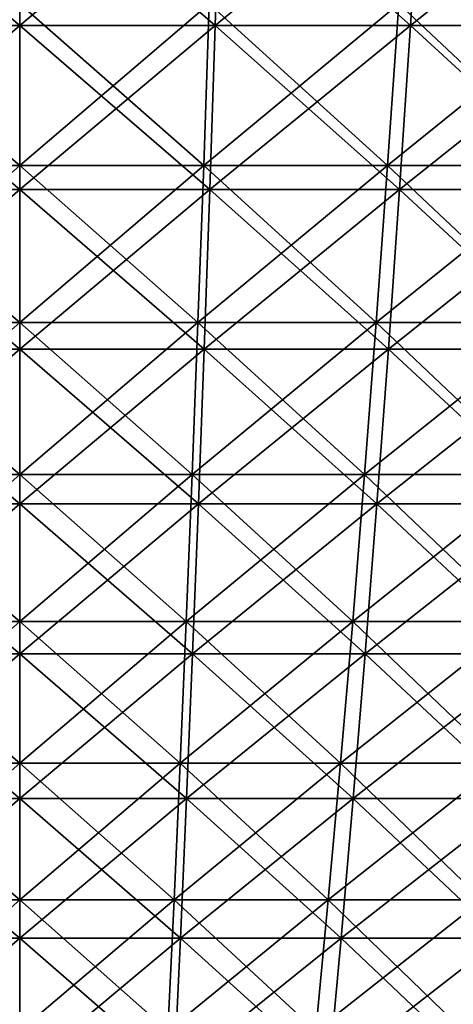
# Model space of a CAD drawing. Header units: millimetres. Extents: x -125 to 125, y -45 to 4025.
# Tile 552 of 656: x 0 to 6, y 3921 to 3934. Entities that reach past the tile are written whole.
import ezdxf

# ---------------------------------------------------------------- set-up
doc = ezdxf.new("R2010")
doc.units = ezdxf.units.MM
doc.header["$LTSCALE"] = 6.999206
for name, color, linetype in [('21', 7, 'CONTINUOUS'), ('22', 7, 'CONTINUOUS'), ('23', 7, 'CONTINUOUS'), ('24', 7, 'CONTINUOUS')]:
    doc.layers.add(name, color=color, linetype=linetype)

msp = doc.modelspace()

# ---------------------------------------------------------------- linework, layer by layer
at = {"layer": '21', "color": 7, "linetype": 'CONTINUOUS'}
for points in [[(-2.647, 3934.245, 85.916), (0, 3934.245, 85.957), (-2.719, 3936.529, 88.264), (-2.647, 3934.245, 85.916)], [(-2.719, 3936.529, 88.264), (0, 3934.245, 85.957), (0, 3936.529, 88.306), (-2.719, 3936.529, 88.264)], [(0, 3934.245, 85.957), (2.647, 3934.245, 85.916), (0, 3936.529, 88.306), (0, 3934.245, 85.957)], [(0, 3936.529, 88.306), (2.647, 3934.245, 85.916), (2.719, 3936.529, 88.264), (0, 3936.529, 88.306)], [(2.647, 3934.245, 85.916), (5.292, 3934.245, 85.794), (2.719, 3936.529, 88.264), (2.647, 3934.245, 85.916)], [(2.719, 3936.529, 88.264), (5.292, 3934.245, 85.794), (5.436, 3936.529, 88.138), (2.719, 3936.529, 88.264)], [(5.292, 3934.245, 85.794), (7.931, 3934.245, 85.59), (5.436, 3936.529, 88.138), (5.292, 3934.245, 85.794)], [(5.436, 3936.529, 88.138), (7.931, 3934.245, 85.59), (8.148, 3936.529, 87.929), (5.436, 3936.529, 88.138)], [(-2.573, 3932.024, 83.509), (0, 3932.024, 83.549), (-2.647, 3934.245, 85.916), (-2.573, 3932.024, 83.509)], [(-2.647, 3934.245, 85.916), (0, 3932.024, 83.549), (0, 3934.245, 85.957), (-2.647, 3934.245, 85.916)], [(0, 3932.024, 83.549), (2.573, 3932.024, 83.509), (0, 3934.245, 85.957), (0, 3932.024, 83.549)], [(0, 3934.245, 85.957), (2.573, 3932.024, 83.509), (2.647, 3934.245, 85.916), (0, 3934.245, 85.957)], [(2.573, 3932.024, 83.509), (5.143, 3932.024, 83.39), (2.647, 3934.245, 85.916), (2.573, 3932.024, 83.509)], [(2.647, 3934.245, 85.916), (5.143, 3932.024, 83.39), (5.292, 3934.245, 85.794), (2.647, 3934.245, 85.916)], [(5.143, 3932.024, 83.39), (7.709, 3932.024, 83.192), (5.292, 3934.245, 85.794), (5.143, 3932.024, 83.39)], [(5.292, 3934.245, 85.794), (7.709, 3932.024, 83.192), (7.931, 3934.245, 85.59), (5.292, 3934.245, 85.794)], [(-2.497, 3929.866, 81.045), (0, 3929.866, 81.083), (-2.573, 3932.024, 83.509), (-2.497, 3929.866, 81.045)], [(-2.573, 3932.024, 83.509), (0, 3929.866, 81.083), (0, 3932.024, 83.549), (-2.573, 3932.024, 83.509)], [(0, 3929.866, 81.083), (2.497, 3929.866, 81.045), (0, 3932.024, 83.549), (0, 3929.866, 81.083)], [(0, 3932.024, 83.549), (2.497, 3929.866, 81.045), (2.573, 3932.024, 83.509), (0, 3932.024, 83.549)], [(2.497, 3929.866, 81.045), (4.992, 3929.866, 80.929), (2.573, 3932.024, 83.509), (2.497, 3929.866, 81.045)], [(2.573, 3932.024, 83.509), (4.992, 3929.866, 80.929), (5.143, 3932.024, 83.39), (2.573, 3932.024, 83.509)], [(4.992, 3929.866, 80.929), (7.481, 3929.866, 80.737), (5.143, 3932.024, 83.39), (4.992, 3929.866, 80.929)], [(5.143, 3932.024, 83.39), (7.481, 3929.866, 80.737), (7.709, 3932.024, 83.192), (5.143, 3932.024, 83.39)], [(-2.419, 3927.773, 78.525), (0, 3927.773, 78.562), (-2.497, 3929.866, 81.045), (-2.419, 3927.773, 78.525)], [(-2.497, 3929.866, 81.045), (0, 3927.773, 78.562), (0, 3929.866, 81.083), (-2.497, 3929.866, 81.045)], [(0, 3927.773, 78.562), (2.419, 3927.773, 78.525), (0, 3929.866, 81.083), (0, 3927.773, 78.562)], [(0, 3929.866, 81.083), (2.419, 3927.773, 78.525), (2.497, 3929.866, 81.045), (0, 3929.866, 81.083)], [(2.419, 3927.773, 78.525), (4.836, 3927.773, 78.413), (2.497, 3929.866, 81.045), (2.419, 3927.773, 78.525)], [(2.497, 3929.866, 81.045), (4.836, 3927.773, 78.413), (4.992, 3929.866, 80.929), (2.497, 3929.866, 81.045)], [(4.836, 3927.773, 78.413), (7.249, 3927.773, 78.227), (4.992, 3929.866, 80.929), (4.836, 3927.773, 78.413)], [(4.992, 3929.866, 80.929), (7.249, 3927.773, 78.227), (7.481, 3929.866, 80.737), (4.992, 3929.866, 80.929)], [(-2.34, 3925.748, 75.951), (0, 3925.748, 75.987), (-2.419, 3927.773, 78.525), (-2.34, 3925.748, 75.951)], [(-2.419, 3927.773, 78.525), (0, 3925.748, 75.987), (0, 3927.773, 78.562), (-2.419, 3927.773, 78.525)], [(0, 3925.748, 75.987), (2.34, 3925.748, 75.951), (0, 3927.773, 78.562), (0, 3925.748, 75.987)], [(0, 3927.773, 78.562), (2.34, 3925.748, 75.951), (2.419, 3927.773, 78.525), (0, 3927.773, 78.562)], [(2.34, 3925.748, 75.951), (4.678, 3925.748, 75.843), (2.419, 3927.773, 78.525), (2.34, 3925.748, 75.951)], [(2.419, 3927.773, 78.525), (4.678, 3925.748, 75.843), (4.836, 3927.773, 78.413), (2.419, 3927.773, 78.525)], [(4.678, 3925.748, 75.843), (7.011, 3925.748, 75.663), (4.836, 3927.773, 78.413), (4.678, 3925.748, 75.843)], [(4.836, 3927.773, 78.413), (7.011, 3925.748, 75.663), (7.249, 3927.773, 78.227), (4.836, 3927.773, 78.413)], [(-2.259, 3923.79, 73.325), (0, 3923.79, 73.359), (-2.34, 3925.748, 75.951), (-2.259, 3923.79, 73.325)], [(-2.34, 3925.748, 75.951), (0, 3923.79, 73.359), (0, 3925.748, 75.987), (-2.34, 3925.748, 75.951)], [(0, 3923.79, 73.359), (2.259, 3923.79, 73.325), (0, 3925.748, 75.987), (0, 3923.79, 73.359)], [(0, 3925.748, 75.987), (2.259, 3923.79, 73.325), (2.34, 3925.748, 75.951), (0, 3925.748, 75.987)], [(2.259, 3923.79, 73.325), (4.516, 3923.79, 73.22), (2.34, 3925.748, 75.951), (2.259, 3923.79, 73.325)], [(2.34, 3925.748, 75.951), (4.516, 3923.79, 73.22), (4.678, 3925.748, 75.843), (2.34, 3925.748, 75.951)], [(4.516, 3923.79, 73.22), (6.769, 3923.79, 73.046), (4.678, 3925.748, 75.843), (4.516, 3923.79, 73.22)], [(4.678, 3925.748, 75.843), (6.769, 3923.79, 73.046), (7.011, 3925.748, 75.663), (4.678, 3925.748, 75.843)], [(-2.177, 3921.902, 70.648), (0, 3921.902, 70.682), (-2.259, 3923.79, 73.325), (-2.177, 3921.902, 70.648)], [(-2.259, 3923.79, 73.325), (0, 3921.902, 70.682), (0, 3923.79, 73.359), (-2.259, 3923.79, 73.325)], [(0, 3921.902, 70.682), (2.177, 3921.902, 70.648), (0, 3923.79, 73.359), (0, 3921.902, 70.682)], [(0, 3923.79, 73.359), (2.177, 3921.902, 70.648), (2.259, 3923.79, 73.325), (0, 3923.79, 73.359)], [(2.177, 3921.902, 70.648), (4.351, 3921.902, 70.547), (2.259, 3923.79, 73.325), (2.177, 3921.902, 70.648)], [(2.259, 3923.79, 73.325), (4.351, 3921.902, 70.547), (4.516, 3923.79, 73.22), (2.259, 3923.79, 73.325)], [(4.351, 3921.902, 70.547), (6.522, 3921.902, 70.38), (4.516, 3923.79, 73.22), (4.351, 3921.902, 70.547)], [(4.516, 3923.79, 73.22), (6.522, 3921.902, 70.38), (6.769, 3923.79, 73.046), (4.516, 3923.79, 73.22)], [(-2.093, 3920.085, 67.923), (0, 3920.085, 67.955), (-2.177, 3921.902, 70.648), (-2.093, 3920.085, 67.923)], [(-2.177, 3921.902, 70.648), (0, 3920.085, 67.955), (0, 3921.902, 70.682), (-2.177, 3921.902, 70.648)], [(0, 3920.085, 67.955), (2.093, 3920.085, 67.923), (0, 3921.902, 70.682), (0, 3920.085, 67.955)], [(0, 3921.902, 70.682), (2.093, 3920.085, 67.923), (2.177, 3921.902, 70.648), (0, 3921.902, 70.682)], [(2.093, 3920.085, 67.923), (4.183, 3920.085, 67.826), (2.177, 3921.902, 70.648), (2.093, 3920.085, 67.923)], [(2.177, 3921.902, 70.648), (4.183, 3920.085, 67.826), (4.351, 3921.902, 70.547), (2.177, 3921.902, 70.648)], [(4.183, 3920.085, 67.826), (6.27, 3920.085, 67.665), (4.351, 3921.902, 70.547), (4.183, 3920.085, 67.826)], [(4.351, 3921.902, 70.547), (6.27, 3920.085, 67.665), (6.522, 3921.902, 70.38), (4.351, 3921.902, 70.547)]]:
    msp.add_3dface(points, dxfattribs=at)
at = {"layer": '22', "color": 7, "linetype": 'CONTINUOUS'}
for points in [[(0, 3936.529, -88.306), (-2.647, 3934.245, -85.916), (-2.719, 3936.529, -88.264), (0, 3936.529, -88.306)], [(0, 3934.245, -85.957), (-2.647, 3934.245, -85.916), (0, 3936.529, -88.306), (0, 3934.245, -85.957)], [(2.647, 3934.245, -85.916), (0, 3934.245, -85.957), (2.719, 3936.529, -88.264), (2.647, 3934.245, -85.916)], [(2.719, 3936.529, -88.264), (0, 3934.245, -85.957), (0, 3936.529, -88.306), (2.719, 3936.529, -88.264)], [(5.292, 3934.245, -85.794), (2.647, 3934.245, -85.916), (5.436, 3936.529, -88.138), (5.292, 3934.245, -85.794)], [(5.436, 3936.529, -88.138), (2.647, 3934.245, -85.916), (2.719, 3936.529, -88.264), (5.436, 3936.529, -88.138)], [(7.931, 3934.245, -85.59), (5.292, 3934.245, -85.794), (8.148, 3936.529, -87.929), (7.931, 3934.245, -85.59)], [(8.148, 3936.529, -87.929), (5.292, 3934.245, -85.794), (5.436, 3936.529, -88.138), (8.148, 3936.529, -87.929)], [(0, 3934.245, -85.957), (-2.573, 3932.024, -83.509), (-2.647, 3934.245, -85.916), (0, 3934.245, -85.957)], [(0, 3932.024, -83.549), (-2.573, 3932.024, -83.509), (0, 3934.245, -85.957), (0, 3932.024, -83.549)], [(2.573, 3932.024, -83.509), (0, 3932.024, -83.549), (2.647, 3934.245, -85.916), (2.573, 3932.024, -83.509)], [(2.647, 3934.245, -85.916), (0, 3932.024, -83.549), (0, 3934.245, -85.957), (2.647, 3934.245, -85.916)], [(5.143, 3932.024, -83.39), (2.573, 3932.024, -83.509), (5.292, 3934.245, -85.794), (5.143, 3932.024, -83.39)], [(5.292, 3934.245, -85.794), (2.573, 3932.024, -83.509), (2.647, 3934.245, -85.916), (5.292, 3934.245, -85.794)], [(7.709, 3932.024, -83.192), (5.143, 3932.024, -83.39), (7.931, 3934.245, -85.59), (7.709, 3932.024, -83.192)], [(7.931, 3934.245, -85.59), (5.143, 3932.024, -83.39), (5.292, 3934.245, -85.794), (7.931, 3934.245, -85.59)], [(0, 3932.024, -83.549), (-2.497, 3929.866, -81.045), (-2.573, 3932.024, -83.509), (0, 3932.024, -83.549)], [(0, 3929.866, -81.083), (-2.497, 3929.866, -81.045), (0, 3932.024, -83.549), (0, 3929.866, -81.083)], [(2.497, 3929.866, -81.045), (0, 3929.866, -81.083), (2.573, 3932.024, -83.509), (2.497, 3929.866, -81.045)], [(2.573, 3932.024, -83.509), (0, 3929.866, -81.083), (0, 3932.024, -83.549), (2.573, 3932.024, -83.509)], [(4.992, 3929.866, -80.929), (2.497, 3929.866, -81.045), (5.143, 3932.024, -83.39), (4.992, 3929.866, -80.929)], [(5.143, 3932.024, -83.39), (2.497, 3929.866, -81.045), (2.573, 3932.024, -83.509), (5.143, 3932.024, -83.39)], [(7.481, 3929.866, -80.737), (4.992, 3929.866, -80.929), (7.709, 3932.024, -83.192), (7.481, 3929.866, -80.737)], [(7.709, 3932.024, -83.192), (4.992, 3929.866, -80.929), (5.143, 3932.024, -83.39), (7.709, 3932.024, -83.192)], [(0, 3929.866, -81.083), (-2.419, 3927.773, -78.525), (-2.497, 3929.866, -81.045), (0, 3929.866, -81.083)], [(0, 3927.773, -78.562), (-2.419, 3927.773, -78.525), (0, 3929.866, -81.083), (0, 3927.773, -78.562)], [(2.419, 3927.773, -78.525), (0, 3927.773, -78.562), (2.497, 3929.866, -81.045), (2.419, 3927.773, -78.525)], [(2.497, 3929.866, -81.045), (0, 3927.773, -78.562), (0, 3929.866, -81.083), (2.497, 3929.866, -81.045)], [(4.836, 3927.773, -78.413), (2.419, 3927.773, -78.525), (4.992, 3929.866, -80.929), (4.836, 3927.773, -78.413)], [(4.992, 3929.866, -80.929), (2.419, 3927.773, -78.525), (2.497, 3929.866, -81.045), (4.992, 3929.866, -80.929)], [(7.249, 3927.773, -78.227), (4.836, 3927.773, -78.413), (7.481, 3929.866, -80.737), (7.249, 3927.773, -78.227)], [(7.481, 3929.866, -80.737), (4.836, 3927.773, -78.413), (4.992, 3929.866, -80.929), (7.481, 3929.866, -80.737)], [(0, 3927.773, -78.562), (-2.34, 3925.748, -75.951), (-2.419, 3927.773, -78.525), (0, 3927.773, -78.562)], [(0, 3925.748, -75.987), (-2.34, 3925.748, -75.951), (0, 3927.773, -78.562), (0, 3925.748, -75.987)], [(2.34, 3925.748, -75.951), (0, 3925.748, -75.987), (2.419, 3927.773, -78.525), (2.34, 3925.748, -75.951)], [(2.419, 3927.773, -78.525), (0, 3925.748, -75.987), (0, 3927.773, -78.562), (2.419, 3927.773, -78.525)], [(4.678, 3925.748, -75.843), (2.34, 3925.748, -75.951), (4.836, 3927.773, -78.413), (4.678, 3925.748, -75.843)], [(4.836, 3927.773, -78.413), (2.34, 3925.748, -75.951), (2.419, 3927.773, -78.525), (4.836, 3927.773, -78.413)], [(7.011, 3925.748, -75.663), (4.678, 3925.748, -75.843), (7.249, 3927.773, -78.227), (7.011, 3925.748, -75.663)], [(7.249, 3927.773, -78.227), (4.678, 3925.748, -75.843), (4.836, 3927.773, -78.413), (7.249, 3927.773, -78.227)], [(0, 3925.748, -75.987), (-2.259, 3923.79, -73.325), (-2.34, 3925.748, -75.951), (0, 3925.748, -75.987)], [(0, 3923.79, -73.359), (-2.259, 3923.79, -73.325), (0, 3925.748, -75.987), (0, 3923.79, -73.359)], [(2.259, 3923.79, -73.325), (0, 3923.79, -73.359), (2.34, 3925.748, -75.951), (2.259, 3923.79, -73.325)], [(2.34, 3925.748, -75.951), (0, 3923.79, -73.359), (0, 3925.748, -75.987), (2.34, 3925.748, -75.951)], [(4.516, 3923.79, -73.22), (2.259, 3923.79, -73.325), (4.678, 3925.748, -75.843), (4.516, 3923.79, -73.22)], [(4.678, 3925.748, -75.843), (2.259, 3923.79, -73.325), (2.34, 3925.748, -75.951), (4.678, 3925.748, -75.843)], [(6.769, 3923.79, -73.046), (4.516, 3923.79, -73.22), (7.011, 3925.748, -75.663), (6.769, 3923.79, -73.046)], [(7.011, 3925.748, -75.663), (4.516, 3923.79, -73.22), (4.678, 3925.748, -75.843), (7.011, 3925.748, -75.663)], [(0, 3923.79, -73.359), (-2.177, 3921.902, -70.648), (-2.259, 3923.79, -73.325), (0, 3923.79, -73.359)], [(0, 3921.902, -70.682), (-2.177, 3921.902, -70.648), (0, 3923.79, -73.359), (0, 3921.902, -70.682)], [(2.177, 3921.902, -70.648), (0, 3921.902, -70.682), (2.259, 3923.79, -73.325), (2.177, 3921.902, -70.648)], [(2.259, 3923.79, -73.325), (0, 3921.902, -70.682), (0, 3923.79, -73.359), (2.259, 3923.79, -73.325)], [(4.351, 3921.902, -70.547), (2.177, 3921.902, -70.648), (4.516, 3923.79, -73.22), (4.351, 3921.902, -70.547)], [(4.516, 3923.79, -73.22), (2.177, 3921.902, -70.648), (2.259, 3923.79, -73.325), (4.516, 3923.79, -73.22)], [(6.522, 3921.902, -70.38), (4.351, 3921.902, -70.547), (6.769, 3923.79, -73.046), (6.522, 3921.902, -70.38)], [(6.769, 3923.79, -73.046), (4.351, 3921.902, -70.547), (4.516, 3923.79, -73.22), (6.769, 3923.79, -73.046)], [(0, 3921.902, -70.682), (-2.093, 3920.085, -67.923), (-2.177, 3921.902, -70.648), (0, 3921.902, -70.682)], [(0, 3920.085, -67.955), (-2.093, 3920.085, -67.923), (0, 3921.902, -70.682), (0, 3920.085, -67.955)], [(2.093, 3920.085, -67.923), (0, 3920.085, -67.955), (2.177, 3921.902, -70.648), (2.093, 3920.085, -67.923)], [(2.177, 3921.902, -70.648), (0, 3920.085, -67.955), (0, 3921.902, -70.682), (2.177, 3921.902, -70.648)], [(4.183, 3920.085, -67.826), (2.093, 3920.085, -67.923), (4.351, 3921.902, -70.547), (4.183, 3920.085, -67.826)], [(4.351, 3921.902, -70.547), (2.093, 3920.085, -67.923), (2.177, 3921.902, -70.648), (4.351, 3921.902, -70.547)], [(6.27, 3920.085, -67.665), (4.183, 3920.085, -67.826), (6.522, 3921.902, -70.38), (6.27, 3920.085, -67.665)], [(6.522, 3921.902, -70.38), (4.183, 3920.085, -67.826), (4.351, 3921.902, -70.547), (6.522, 3921.902, -70.38)]]:
    msp.add_3dface(points, dxfattribs=at)
at = {"layer": '23', "color": 7, "linetype": 'CONTINUOUS'}
for points in [[(-2.491, 3932.35, -80.862), (0, 3932.35, -80.901), (-2.567, 3934.539, -83.302), (-2.491, 3932.35, -80.862)], [(-2.567, 3934.539, -83.302), (0, 3932.35, -80.901), (0, 3934.539, -83.342), (-2.567, 3934.539, -83.302)], [(0, 3932.35, -80.901), (2.491, 3932.35, -80.862), (0, 3934.539, -83.342), (0, 3932.35, -80.901)], [(0, 3934.539, -83.342), (2.491, 3932.35, -80.862), (2.567, 3934.539, -83.302), (0, 3934.539, -83.342)], [(2.491, 3932.35, -80.862), (4.98, 3932.35, -80.747), (2.567, 3934.539, -83.302), (2.491, 3932.35, -80.862)], [(2.567, 3934.539, -83.302), (4.98, 3932.35, -80.747), (5.131, 3934.539, -83.183), (2.567, 3934.539, -83.302)], [(4.98, 3932.35, -80.747), (7.465, 3932.35, -80.556), (5.131, 3934.539, -83.183), (4.98, 3932.35, -80.747)], [(5.131, 3934.539, -83.183), (7.465, 3932.35, -80.556), (7.69, 3934.539, -82.986), (5.131, 3934.539, -83.183)], [(-2.414, 3930.226, -78.365), (0, 3930.226, -78.403), (-2.491, 3932.35, -80.862), (-2.414, 3930.226, -78.365)], [(-2.491, 3932.35, -80.862), (0, 3930.226, -78.403), (0, 3932.35, -80.901), (-2.491, 3932.35, -80.862)], [(0, 3930.226, -78.403), (2.414, 3930.226, -78.365), (0, 3932.35, -80.901), (0, 3930.226, -78.403)], [(0, 3932.35, -80.901), (2.414, 3930.226, -78.365), (2.491, 3932.35, -80.862), (0, 3932.35, -80.901)], [(2.414, 3930.226, -78.365), (4.827, 3930.226, -78.254), (2.491, 3932.35, -80.862), (2.414, 3930.226, -78.365)], [(2.491, 3932.35, -80.862), (4.827, 3930.226, -78.254), (4.98, 3932.35, -80.747), (2.491, 3932.35, -80.862)], [(4.827, 3930.226, -78.254), (7.234, 3930.226, -78.068), (4.98, 3932.35, -80.747), (4.827, 3930.226, -78.254)], [(4.98, 3932.35, -80.747), (7.234, 3930.226, -78.068), (7.465, 3932.35, -80.556), (4.98, 3932.35, -80.747)], [(-2.336, 3928.17, -75.813), (0, 3928.17, -75.849), (-2.414, 3930.226, -78.365), (-2.336, 3928.17, -75.813)], [(-2.414, 3930.226, -78.365), (0, 3928.17, -75.849), (0, 3930.226, -78.403), (-2.414, 3930.226, -78.365)], [(0, 3928.17, -75.849), (2.336, 3928.17, -75.813), (0, 3930.226, -78.403), (0, 3928.17, -75.849)], [(0, 3930.226, -78.403), (2.336, 3928.17, -75.813), (2.414, 3930.226, -78.365), (0, 3930.226, -78.403)], [(2.336, 3928.17, -75.813), (4.669, 3928.17, -75.705), (2.414, 3930.226, -78.365), (2.336, 3928.17, -75.813)], [(2.414, 3930.226, -78.365), (4.669, 3928.17, -75.705), (4.827, 3930.226, -78.254), (2.414, 3930.226, -78.365)], [(4.669, 3928.17, -75.705), (6.998, 3928.17, -75.525), (4.827, 3930.226, -78.254), (4.669, 3928.17, -75.705)], [(4.827, 3930.226, -78.254), (6.998, 3928.17, -75.525), (7.234, 3930.226, -78.068), (4.827, 3930.226, -78.254)], [(-2.255, 3926.183, -73.206), (0, 3926.183, -73.241), (-2.336, 3928.17, -75.813), (-2.255, 3926.183, -73.206)], [(-2.336, 3928.17, -75.813), (0, 3926.183, -73.241), (0, 3928.17, -75.849), (-2.336, 3928.17, -75.813)], [(0, 3926.183, -73.241), (2.255, 3926.183, -73.206), (0, 3928.17, -75.849), (0, 3926.183, -73.241)], [(0, 3928.17, -75.849), (2.255, 3926.183, -73.206), (2.336, 3928.17, -75.813), (0, 3928.17, -75.849)], [(2.255, 3926.183, -73.206), (4.509, 3926.183, -73.102), (2.336, 3928.17, -75.813), (2.255, 3926.183, -73.206)], [(2.336, 3928.17, -75.813), (4.509, 3926.183, -73.102), (4.669, 3928.17, -75.705), (2.336, 3928.17, -75.813)], [(4.509, 3926.183, -73.102), (6.758, 3926.183, -72.928), (4.669, 3928.17, -75.705), (4.509, 3926.183, -73.102)], [(4.669, 3928.17, -75.705), (6.758, 3926.183, -72.928), (6.998, 3928.17, -75.525), (4.669, 3928.17, -75.705)], [(-2.174, 3924.266, -70.548), (0, 3924.266, -70.581), (-2.255, 3926.183, -73.206), (-2.174, 3924.266, -70.548)], [(-2.255, 3926.183, -73.206), (0, 3924.266, -70.581), (0, 3926.183, -73.241), (-2.255, 3926.183, -73.206)], [(0, 3924.266, -70.581), (2.174, 3924.266, -70.548), (0, 3926.183, -73.241), (0, 3924.266, -70.581)], [(0, 3926.183, -73.241), (2.174, 3924.266, -70.548), (2.255, 3926.183, -73.206), (0, 3926.183, -73.241)], [(2.174, 3924.266, -70.548), (4.345, 3924.266, -70.447), (2.255, 3926.183, -73.206), (2.174, 3924.266, -70.548)], [(2.255, 3926.183, -73.206), (4.345, 3924.266, -70.447), (4.509, 3926.183, -73.102), (2.255, 3926.183, -73.206)], [(4.345, 3924.266, -70.447), (6.512, 3924.266, -70.28), (4.509, 3926.183, -73.102), (4.345, 3924.266, -70.447)], [(4.509, 3926.183, -73.102), (6.512, 3924.266, -70.28), (6.758, 3926.183, -72.928), (4.509, 3926.183, -73.102)], [(-2.09, 3922.421, -67.839), (0, 3922.421, -67.871), (-2.174, 3924.266, -70.548), (-2.09, 3922.421, -67.839)], [(-2.174, 3924.266, -70.548), (0, 3922.421, -67.871), (0, 3924.266, -70.581), (-2.174, 3924.266, -70.548)], [(0, 3922.421, -67.871), (2.09, 3922.421, -67.839), (0, 3924.266, -70.581), (0, 3922.421, -67.871)], [(0, 3924.266, -70.581), (2.09, 3922.421, -67.839), (2.174, 3924.266, -70.548), (0, 3924.266, -70.581)], [(2.09, 3922.421, -67.839), (4.178, 3922.421, -67.742), (2.174, 3924.266, -70.548), (2.09, 3922.421, -67.839)], [(2.174, 3924.266, -70.548), (4.178, 3922.421, -67.742), (4.345, 3924.266, -70.447), (2.174, 3924.266, -70.548)], [(4.178, 3922.421, -67.742), (6.262, 3922.421, -67.581), (4.345, 3924.266, -70.447), (4.178, 3922.421, -67.742)], [(4.345, 3924.266, -70.447), (6.262, 3922.421, -67.581), (6.512, 3924.266, -70.28), (4.345, 3924.266, -70.447)], [(-2.005, 3920.648, -65.082), (0, 3920.648, -65.113), (-2.09, 3922.421, -67.839), (-2.005, 3920.648, -65.082)], [(-2.09, 3922.421, -67.839), (0, 3920.648, -65.113), (0, 3922.421, -67.871), (-2.09, 3922.421, -67.839)], [(0, 3920.648, -65.113), (2.005, 3920.648, -65.082), (0, 3922.421, -67.871), (0, 3920.648, -65.113)], [(0, 3922.421, -67.871), (2.005, 3920.648, -65.082), (2.09, 3922.421, -67.839), (0, 3922.421, -67.871)], [(2.005, 3920.648, -65.082), (4.008, 3920.648, -64.989), (2.09, 3922.421, -67.839), (2.005, 3920.648, -65.082)], [(2.09, 3922.421, -67.839), (4.008, 3920.648, -64.989), (4.178, 3922.421, -67.742), (2.09, 3922.421, -67.839)], [(4.008, 3920.648, -64.989), (6.008, 3920.648, -64.835), (4.178, 3922.421, -67.742), (4.008, 3920.648, -64.989)], [(4.178, 3922.421, -67.742), (6.008, 3920.648, -64.835), (6.262, 3922.421, -67.581), (4.178, 3922.421, -67.742)]]:
    msp.add_3dface(points, dxfattribs=at)
at = {"layer": '24', "color": 7, "linetype": 'CONTINUOUS'}
for points in [[(0, 3934.539, 83.342), (-2.491, 3932.35, 80.862), (-2.567, 3934.539, 83.302), (0, 3934.539, 83.342)], [(0, 3932.35, 80.901), (-2.491, 3932.35, 80.862), (0, 3934.539, 83.342), (0, 3932.35, 80.901)], [(2.491, 3932.35, 80.862), (0, 3932.35, 80.901), (2.567, 3934.539, 83.302), (2.491, 3932.35, 80.862)], [(2.567, 3934.539, 83.302), (0, 3932.35, 80.901), (0, 3934.539, 83.342), (2.567, 3934.539, 83.302)], [(4.98, 3932.35, 80.747), (2.491, 3932.35, 80.862), (5.131, 3934.539, 83.183), (4.98, 3932.35, 80.747)], [(5.131, 3934.539, 83.183), (2.491, 3932.35, 80.862), (2.567, 3934.539, 83.302), (5.131, 3934.539, 83.183)], [(7.465, 3932.35, 80.556), (4.98, 3932.35, 80.747), (7.69, 3934.539, 82.986), (7.465, 3932.35, 80.556)], [(7.69, 3934.539, 82.986), (4.98, 3932.35, 80.747), (5.131, 3934.539, 83.183), (7.69, 3934.539, 82.986)], [(0, 3932.35, 80.901), (-2.414, 3930.226, 78.365), (-2.491, 3932.35, 80.862), (0, 3932.35, 80.901)], [(0, 3930.226, 78.403), (-2.414, 3930.226, 78.365), (0, 3932.35, 80.901), (0, 3930.226, 78.403)], [(2.414, 3930.226, 78.365), (0, 3930.226, 78.403), (2.491, 3932.35, 80.862), (2.414, 3930.226, 78.365)], [(2.491, 3932.35, 80.862), (0, 3930.226, 78.403), (0, 3932.35, 80.901), (2.491, 3932.35, 80.862)], [(4.827, 3930.226, 78.254), (2.414, 3930.226, 78.365), (4.98, 3932.35, 80.747), (4.827, 3930.226, 78.254)], [(4.98, 3932.35, 80.747), (2.414, 3930.226, 78.365), (2.491, 3932.35, 80.862), (4.98, 3932.35, 80.747)], [(7.234, 3930.226, 78.068), (4.827, 3930.226, 78.254), (7.465, 3932.35, 80.556), (7.234, 3930.226, 78.068)], [(7.465, 3932.35, 80.556), (4.827, 3930.226, 78.254), (4.98, 3932.35, 80.747), (7.465, 3932.35, 80.556)], [(0, 3930.226, 78.403), (-2.336, 3928.17, 75.813), (-2.414, 3930.226, 78.365), (0, 3930.226, 78.403)], [(0, 3928.17, 75.849), (-2.336, 3928.17, 75.813), (0, 3930.226, 78.403), (0, 3928.17, 75.849)], [(2.336, 3928.17, 75.813), (0, 3928.17, 75.849), (2.414, 3930.226, 78.365), (2.336, 3928.17, 75.813)], [(2.414, 3930.226, 78.365), (0, 3928.17, 75.849), (0, 3930.226, 78.403), (2.414, 3930.226, 78.365)], [(4.669, 3928.17, 75.705), (2.336, 3928.17, 75.813), (4.827, 3930.226, 78.254), (4.669, 3928.17, 75.705)], [(4.827, 3930.226, 78.254), (2.336, 3928.17, 75.813), (2.414, 3930.226, 78.365), (4.827, 3930.226, 78.254)], [(6.998, 3928.17, 75.525), (4.669, 3928.17, 75.705), (7.234, 3930.226, 78.068), (6.998, 3928.17, 75.525)], [(7.234, 3930.226, 78.068), (4.669, 3928.17, 75.705), (4.827, 3930.226, 78.254), (7.234, 3930.226, 78.068)], [(0, 3928.17, 75.849), (-2.255, 3926.183, 73.206), (-2.336, 3928.17, 75.813), (0, 3928.17, 75.849)], [(0, 3926.183, 73.241), (-2.255, 3926.183, 73.206), (0, 3928.17, 75.849), (0, 3926.183, 73.241)], [(2.255, 3926.183, 73.206), (0, 3926.183, 73.241), (2.336, 3928.17, 75.813), (2.255, 3926.183, 73.206)], [(2.336, 3928.17, 75.813), (0, 3926.183, 73.241), (0, 3928.17, 75.849), (2.336, 3928.17, 75.813)], [(4.509, 3926.183, 73.102), (2.255, 3926.183, 73.206), (4.669, 3928.17, 75.705), (4.509, 3926.183, 73.102)], [(4.669, 3928.17, 75.705), (2.255, 3926.183, 73.206), (2.336, 3928.17, 75.813), (4.669, 3928.17, 75.705)], [(6.758, 3926.183, 72.928), (4.509, 3926.183, 73.102), (6.998, 3928.17, 75.525), (6.758, 3926.183, 72.928)], [(6.998, 3928.17, 75.525), (4.509, 3926.183, 73.102), (4.669, 3928.17, 75.705), (6.998, 3928.17, 75.525)], [(0, 3926.183, 73.241), (-2.174, 3924.266, 70.548), (-2.255, 3926.183, 73.206), (0, 3926.183, 73.241)], [(0, 3924.266, 70.581), (-2.174, 3924.266, 70.548), (0, 3926.183, 73.241), (0, 3924.266, 70.581)], [(2.174, 3924.266, 70.548), (0, 3924.266, 70.581), (2.255, 3926.183, 73.206), (2.174, 3924.266, 70.548)], [(2.255, 3926.183, 73.206), (0, 3924.266, 70.581), (0, 3926.183, 73.241), (2.255, 3926.183, 73.206)], [(4.345, 3924.266, 70.447), (2.174, 3924.266, 70.548), (4.509, 3926.183, 73.102), (4.345, 3924.266, 70.447)], [(4.509, 3926.183, 73.102), (2.174, 3924.266, 70.548), (2.255, 3926.183, 73.206), (4.509, 3926.183, 73.102)], [(6.512, 3924.266, 70.28), (4.345, 3924.266, 70.447), (6.758, 3926.183, 72.928), (6.512, 3924.266, 70.28)], [(6.758, 3926.183, 72.928), (4.345, 3924.266, 70.447), (4.509, 3926.183, 73.102), (6.758, 3926.183, 72.928)], [(0, 3924.266, 70.581), (-2.09, 3922.421, 67.839), (-2.174, 3924.266, 70.548), (0, 3924.266, 70.581)], [(0, 3922.421, 67.871), (-2.09, 3922.421, 67.839), (0, 3924.266, 70.581), (0, 3922.421, 67.871)], [(2.09, 3922.421, 67.839), (0, 3922.421, 67.871), (2.174, 3924.266, 70.548), (2.09, 3922.421, 67.839)], [(2.174, 3924.266, 70.548), (0, 3922.421, 67.871), (0, 3924.266, 70.581), (2.174, 3924.266, 70.548)], [(4.178, 3922.421, 67.742), (2.09, 3922.421, 67.839), (4.345, 3924.266, 70.447), (4.178, 3922.421, 67.742)], [(4.345, 3924.266, 70.447), (2.09, 3922.421, 67.839), (2.174, 3924.266, 70.548), (4.345, 3924.266, 70.447)], [(6.262, 3922.421, 67.581), (4.178, 3922.421, 67.742), (6.512, 3924.266, 70.28), (6.262, 3922.421, 67.581)], [(6.512, 3924.266, 70.28), (4.178, 3922.421, 67.742), (4.345, 3924.266, 70.447), (6.512, 3924.266, 70.28)], [(0, 3922.421, 67.871), (-2.005, 3920.648, 65.082), (-2.09, 3922.421, 67.839), (0, 3922.421, 67.871)], [(0, 3920.648, 65.113), (-2.005, 3920.648, 65.082), (0, 3922.421, 67.871), (0, 3920.648, 65.113)], [(2.005, 3920.648, 65.082), (0, 3920.648, 65.113), (2.09, 3922.421, 67.839), (2.005, 3920.648, 65.082)], [(2.09, 3922.421, 67.839), (0, 3920.648, 65.113), (0, 3922.421, 67.871), (2.09, 3922.421, 67.839)], [(4.008, 3920.648, 64.989), (2.005, 3920.648, 65.082), (4.178, 3922.421, 67.742), (4.008, 3920.648, 64.989)], [(4.178, 3922.421, 67.742), (2.005, 3920.648, 65.082), (2.09, 3922.421, 67.839), (4.178, 3922.421, 67.742)], [(6.008, 3920.648, 64.835), (4.008, 3920.648, 64.989), (6.262, 3922.421, 67.581), (6.008, 3920.648, 64.835)], [(6.262, 3922.421, 67.581), (4.008, 3920.648, 64.989), (4.178, 3922.421, 67.742), (6.262, 3922.421, 67.581)]]:
    msp.add_3dface(points, dxfattribs=at)

doc.saveas('drawing.dxf')
